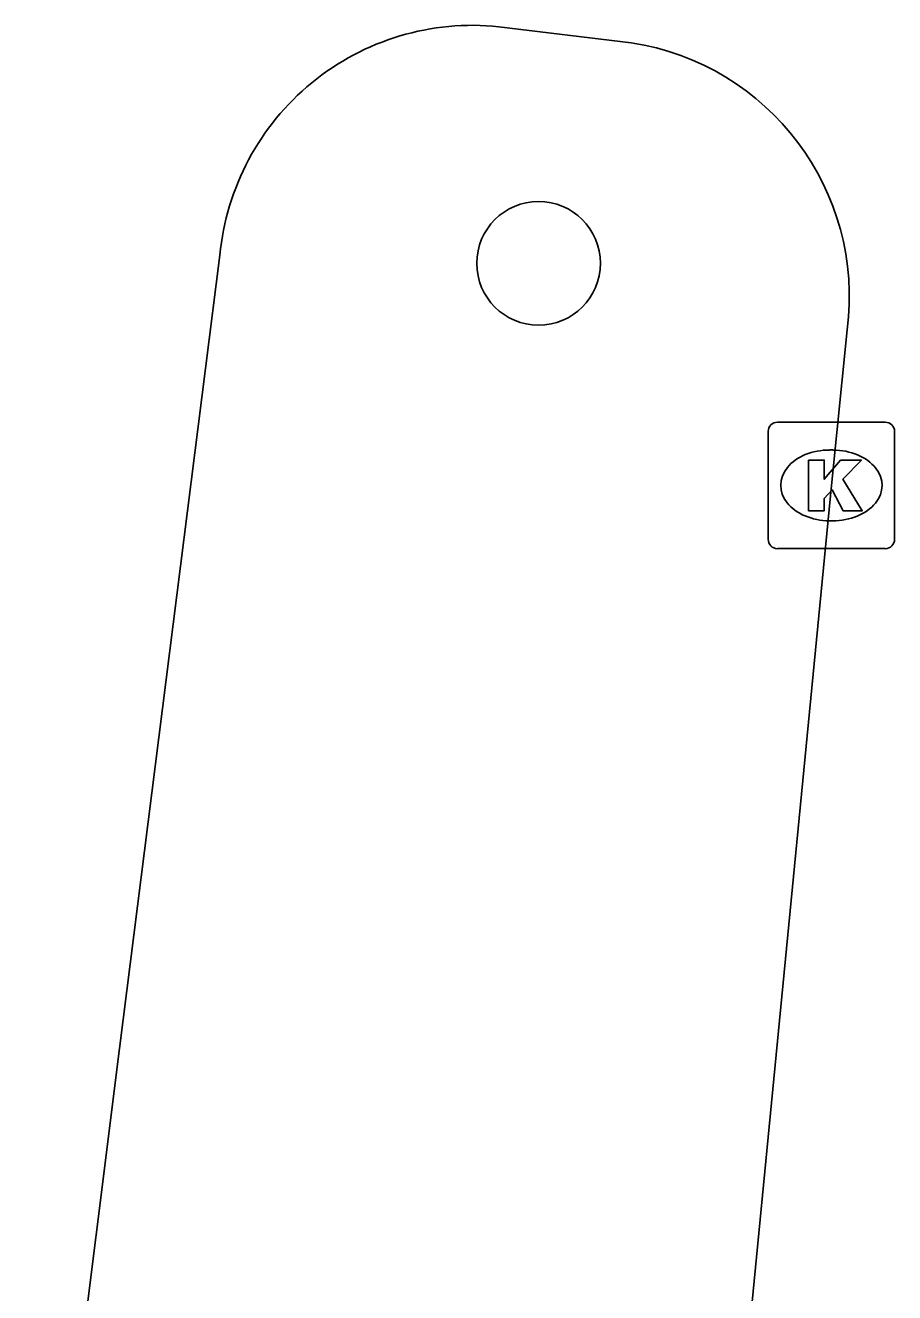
# Model space of a CAD drawing. Extents: x 159718 to 160783, y 383290 to 384030.
# Drawn here: x 160301.01 to 160307.88, y 383782.17 to 383792.19 of the extents above; entities that cross this region are included whole.
import ezdxf

# ---------------------------------------------------------------- set-up
doc = ezdxf.new("R2010")
doc.units = 0
for name, color, linetype in [('IMGEO_Boom', 7, 'Continuous'), ('IMGEO_Kolk', 7, 'Continuous'), ('IMGEO_Rijbaan_lokaal_open', 7, 'Continuous')]:
    doc.layers.add(name, color=color, linetype=linetype)

msp = doc.modelspace()

# ---------------------------------------------------------------- linework, layer by layer
at = {"layer": 'IMGEO_Boom'}
msp.add_circle((160305.067, 383790.307), 0.489, dxfattribs=at)
at = {"layer": 'IMGEO_Kolk'}
for p, q in [((160306.882, 383788.125), (160306.882, 383788.977)), ((160306.957, 383789.051), (160307.809, 383789.051)), ((160307.883, 383788.977), (160307.883, 383788.125)), ((160307.37, 383788.831), (160307.395, 383788.831)), ((160307.393, 383788.271), (160307.368, 383788.271)), ((160307.809, 383788.051), (160306.957, 383788.051))]:
    msp.add_line(p, q, dxfattribs=at)
for points in [[(160306.882, 383788.125), (160306.882, 383788.977)], [(160306.957, 383789.051), (160307.809, 383789.051)], [(160307.883, 383788.977), (160307.883, 383788.125)], [(160307.203, 383788.751), (160307.326, 383788.751), (160307.326, 383788.6), (160307.456, 383788.751), (160307.62, 383788.751), (160307.474, 383788.6), (160307.627, 383788.351), (160307.475, 383788.351), (160307.39, 383788.515), (160307.326, 383788.448), (160307.326, 383788.351), (160307.203, 383788.351), (160307.203, 383788.751)], [(160307.809, 383788.051), (160306.957, 383788.051)]]:
    msp.add_lwpolyline(points, dxfattribs=at)
for centre, start, end in [((160306.959, 383788.975), 91.552, 178.448), ((160306.959, 383788.975), 91.552, 178.448), ((160307.807, 383788.975), 1.552, 88.448), ((160307.807, 383788.975), 1.552, 88.448), ((160306.959, 383788.127), 181.552, 268.448), ((160306.959, 383788.127), 181.552, 268.448), ((160307.807, 383788.127), 271.552, 358.448), ((160307.807, 383788.127), 271.552, 358.448)]:
    msp.add_arc(centre, 0.0765, start, end, dxfattribs=at)
for centre, major_axis, ratio, start_param, end_param in [((160307.369, 383788.551), (-0.387, 0.002), 0.722429, 4.712389, 7.853982), ((160307.394, 383788.551), (-0.39, 0.002), 0.717154, 1.570796, 4.712389)]:
    msp.add_ellipse(centre, major_axis=major_axis, ratio=ratio, start_param=start_param, end_param=end_param, dxfattribs=at)
at = {"layer": 'IMGEO_Rijbaan_lokaal_open'}
for points in [[(160304.753, 383792.178), (160305.8, 383792.051)], [(160301.007, 383778.163), (160301.753, 383784.098), (160302.546, 383790.372)], [(160307.508, 383789.78), (160307.383, 383788.551), (160306.665, 383781.146), (160305.62, 383770.754), (160304.382, 383758.319)]]:
    msp.add_lwpolyline(points, dxfattribs=at)
for centre, radius, start, end in [((160304.545, 383790.181), 2.008, 84.045, 174.5423), ((160305.491, 383790.041), 2.034, 352.6373, 81.2557)]:
    msp.add_arc(centre, radius, start, end, dxfattribs=at)

doc.saveas('drawing.dxf')
